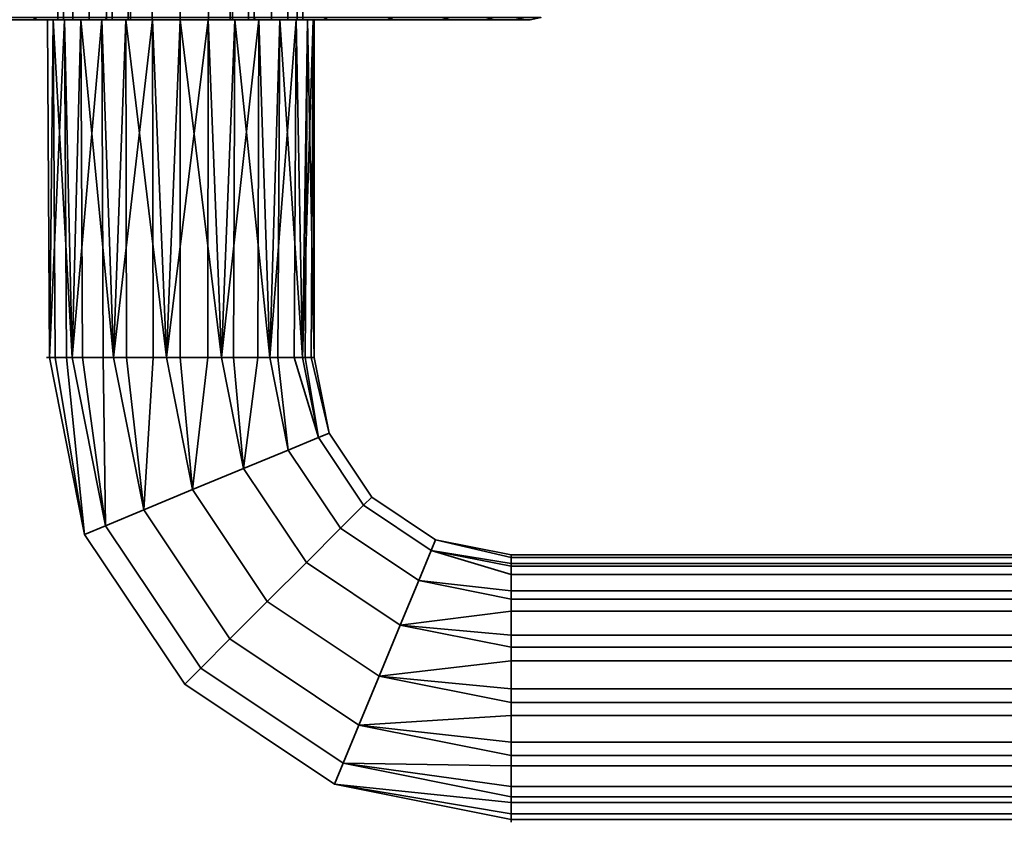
# Model space of a CAD drawing. Header units: millimetres. Extents: x -503 to 6703, y -110 to 249.
# Tile 1004 of 1056: x 4081 to 4151, y -110 to -54. Entities that reach past the tile are written whole.
import ezdxf

# ---------------------------------------------------------------- set-up
doc = ezdxf.new("R2010")
doc.units = ezdxf.units.MM
doc.layers.add('152', color=7, linetype='Continuous', true_color=0xffffff)

# ---------------------------------------------------------------- blocks, each defined once
blk = doc.blocks.new('UG_SURFACE_313')
at = {"layer": '152', "color": 35, "linetype": 'Continuous', "lineweight": 35}
for points in [[(4083.289, -43.5, 1031.173), (4083.289, -53.5, 1031.173), (4084.368, -53.5, 1027.721), (4084.368, -43.5, 1027.721)], [(4083.699, -43.5, 1034.767), (4083.699, -53.5, 1034.767), (4083.289, -53.5, 1031.173), (4083.289, -43.5, 1031.173)], [(4085.527, -43.5, 1037.888), (4085.527, -53.5, 1037.888), (4083.699, -53.5, 1034.767), (4083.699, -43.5, 1034.767)], [(4084.368, -43.5, 1027.721), (4084.368, -53.5, 1027.721), (4086.75, -53.5, 1025), (4086.75, -43.5, 1025)], [(4088.461, -43.5, 1040.002), (4088.461, -53.5, 1040.002), (4085.527, -53.5, 1037.888), (4085.527, -43.5, 1037.888)], [(4086.75, -43.5, 1025), (4086.75, -53.5, 1025), (4086.75, -53.5, 1012.5), (4086.75, -43.5, 1012.5)], [(4086.75, -43.5, 1012.5), (4086.75, -53.5, 1012.5), (4087.15, -53.5, 1010.491), (4087.15, -43.5, 1010.491)], [(4087.15, -43.5, 1010.491), (4087.15, -53.5, 1010.491), (4088.288, -53.5, 1008.788), (4088.288, -43.5, 1008.788)], [(4088.288, -43.5, 1008.788), (4088.288, -53.5, 1008.788), (4089.991, -53.5, 1007.65), (4089.991, -43.5, 1007.65)], [(4092, -43.5, 1040.75), (4092, -53.5, 1040.75), (4088.461, -53.5, 1040.002), (4088.461, -43.5, 1040.002)], [(4089.991, -43.5, 1007.65), (4089.991, -53.5, 1007.65), (4092, -53.5, 1007.25), (4092, -43.5, 1007.25)], [(4095.539, -43.5, 1040.002), (4095.539, -53.5, 1040.002), (4092, -53.5, 1040.75), (4092, -43.5, 1040.75)], [(4092, -43.5, 1007.25), (4092, -53.5, 1007.25), (4094.009, -53.5, 1007.65), (4094.009, -43.5, 1007.65)], [(4094.009, -43.5, 1007.65), (4094.009, -53.5, 1007.65), (4095.712, -53.5, 1008.788), (4095.712, -43.5, 1008.788)], [(4098.473, -43.5, 1037.888), (4098.473, -53.5, 1037.888), (4095.539, -53.5, 1040.002), (4095.539, -43.5, 1040.002)], [(4095.712, -43.5, 1008.788), (4095.712, -53.5, 1008.788), (4096.85, -53.5, 1010.491), (4096.85, -43.5, 1010.491)], [(4096.85, -43.5, 1010.491), (4096.85, -53.5, 1010.491), (4097.25, -53.5, 1012.5), (4097.25, -43.5, 1012.5)], [(4097.25, -43.5, 1025), (4097.25, -53.5, 1025), (4099.632, -53.5, 1027.721), (4099.632, -43.5, 1027.721)], [(4097.25, -43.5, 1012.5), (4097.25, -53.5, 1012.5), (4097.25, -53.5, 1025), (4097.25, -43.5, 1025)], [(4100.301, -43.5, 1034.767), (4100.301, -53.5, 1034.767), (4098.473, -53.5, 1037.888), (4098.473, -43.5, 1037.888)], [(4099.632, -43.5, 1027.721), (4099.632, -53.5, 1027.721), (4100.711, -53.5, 1031.173), (4100.711, -43.5, 1031.173)], [(4100.711, -43.5, 1031.173), (4100.711, -53.5, 1031.173), (4100.301, -53.5, 1034.767), (4100.301, -43.5, 1034.767)], [(4068.223, -53.5, 1111.725), (4067.137, -53.5, 1101.387), (4082.552, -53.5, 1103.007), (4082.965, -53.5, 1106.936)], [(4083.773, -53.5, 1099.25), (4082.552, -53.5, 1103.007), (4067.137, -53.5, 1101.387), (4070.349, -53.5, 1091.5)], [(4070.349, -53.5, 1036.5), (4067.137, -53.5, 1026.613), (4083.289, -53.5, 1031.173), (4083.699, -53.5, 1034.767)], [(4084.368, -53.5, 1027.721), (4083.289, -53.5, 1031.173), (4067.137, -53.5, 1026.613), (4068.223, -53.5, 1016.275)], [(4082.965, -53.5, 1106.936), (4084.94, -53.5, 1110.357), (4073.421, -53.5, 1120.728), (4068.223, -53.5, 1111.725)], [(4068.223, -53.5, 1016.275), (4073.421, -53.5, 1007.272), (4086.75, -53.5, 1012.5), (4086.75, -53.5, 1025)], [(4086.75, -53.5, 1025), (4084.368, -53.5, 1027.721), (4068.223, -53.5, 1016.275)], [(4070.349, -53.5, 1091.5), (4077.305, -53.5, 1083.775), (4086.416, -53.5, 1096.314), (4083.773, -53.5, 1099.25)], [(4083.699, -53.5, 1034.767), (4085.527, -53.5, 1037.888), (4077.305, -53.5, 1044.225), (4070.349, -53.5, 1036.5)], [(4081.831, -53.5, 1001.161), (4073.421, -53.5, 1007.272), (4072.853, -53.348, 1006.76), (4081.52, -53.348, 1000.462)], [(4081.52, -53.348, 1127.538), (4072.853, -53.348, 1121.24), (4073.421, -53.5, 1120.728), (4081.831, -53.5, 1126.839)], [(4084.94, -53.5, 1110.357), (4088.136, -53.5, 1112.679), (4081.831, -53.5, 1126.839), (4073.421, -53.5, 1120.728)], [(4073.421, -53.5, 1007.272), (4087.15, -53.5, 1010.491), (4086.75, -53.5, 1012.5)], [(4073.421, -53.5, 1007.272), (4081.831, -53.5, 1001.161), (4088.288, -53.5, 1008.788), (4087.15, -53.5, 1010.491)], [(4077.305, -53.5, 1044.225), (4086.802, -53.5, 1048.454), (4086.643, -53.348, 1049.202), (4076.856, -53.348, 1044.845)], [(4076.856, -53.348, 1083.155), (4086.643, -53.348, 1078.798), (4086.802, -53.5, 1079.546), (4077.305, -53.5, 1083.775)], [(4090.025, -53.5, 1094.708), (4086.416, -53.5, 1096.314), (4077.305, -53.5, 1083.775), (4086.802, -53.5, 1079.546)], [(4086.802, -53.5, 1048.454), (4077.305, -53.5, 1044.225), (4085.527, -53.5, 1037.888), (4088.461, -53.5, 1040.002)], [(4092, -53.5, 999), (4081.831, -53.5, 1001.161), (4081.52, -53.348, 1000.462), (4092, -53.348, 998.235)], [(4092, -53.348, 1129.765), (4081.52, -53.348, 1127.538), (4081.831, -53.5, 1126.839), (4092, -53.5, 1129)], [(4092, -53.5, 1129), (4081.831, -53.5, 1126.839), (4088.136, -53.5, 1112.679), (4092, -53.5, 1113.5)], [(4081.831, -53.5, 1001.161), (4089.991, -53.5, 1007.65), (4088.288, -53.5, 1008.788)], [(4081.831, -53.5, 1001.161), (4092, -53.5, 999), (4092, -53.5, 1007.25), (4089.991, -53.5, 1007.65)], [(4082.707, -77.5, 1102.025), (4082.552, -53.5, 1103.007), (4083.773, -53.5, 1099.25)], [(4082.552, -53.5, 1103.007), (4082.707, -77.5, 1103.007), (4082.707, -77.5, 1105.975)], [(4082.707, -77.5, 1105.975), (4082.965, -53.5, 1106.936), (4082.552, -53.5, 1103.007)], [(4082.707, -77.5, 1102.025), (4082.707, -77.5, 1103.007), (4082.552, -53.5, 1103.007)], [(4083.773, -53.5, 1099.25), (4083.915, -77.5, 1099.313), (4082.707, -77.5, 1102.025)], [(4082.707, -77.5, 1105.975), (4083.107, -77.5, 1106.872), (4082.965, -53.5, 1106.936)], [(4082.965, -53.5, 1106.936), (4083.107, -77.5, 1106.872), (4084.314, -77.5, 1109.584)], [(4084.314, -77.5, 1109.584), (4084.94, -53.5, 1110.357), (4082.965, -53.5, 1106.936)], [(4084.314, -77.5, 1098.416), (4083.773, -53.5, 1099.25), (4086.416, -53.5, 1096.314)], [(4084.314, -77.5, 1098.416), (4083.915, -77.5, 1099.313), (4083.773, -53.5, 1099.25)], [(4086.416, -53.5, 1096.314), (4086.52, -77.5, 1096.43), (4084.314, -77.5, 1098.416)], [(4084.314, -77.5, 1109.584), (4085.044, -77.5, 1110.241), (4084.94, -53.5, 1110.357)], [(4084.94, -53.5, 1110.357), (4085.044, -77.5, 1110.241), (4087.25, -77.5, 1112.227)], [(4087.25, -77.5, 1112.227), (4088.136, -53.5, 1112.679), (4084.94, -53.5, 1110.357)], [(4087.25, -77.5, 1095.773), (4086.416, -53.5, 1096.314), (4090.025, -53.5, 1094.708)], [(4087.25, -77.5, 1095.773), (4086.52, -77.5, 1096.43), (4086.416, -53.5, 1096.314)], [(4086.802, -53.5, 1048.454), (4097.198, -53.5, 1048.454), (4097.357, -53.348, 1049.202), (4086.643, -53.348, 1049.202)], [(4086.643, -53.348, 1078.798), (4097.357, -53.348, 1078.798), (4097.198, -53.5, 1079.546), (4086.802, -53.5, 1079.546)], [(4086.802, -53.5, 1079.546), (4097.198, -53.5, 1079.546), (4093.975, -53.5, 1094.708), (4090.025, -53.5, 1094.708)], [(4088.461, -53.5, 1040.002), (4092, -53.5, 1040.75), (4097.198, -53.5, 1048.454), (4086.802, -53.5, 1048.454)], [(4090.025, -53.5, 1094.708), (4090.073, -77.5, 1094.856), (4087.25, -77.5, 1095.773)], [(4087.25, -77.5, 1112.227), (4088.184, -77.5, 1112.531), (4088.136, -53.5, 1112.679)], [(4088.136, -53.5, 1112.679), (4088.184, -77.5, 1112.531), (4091.007, -77.5, 1113.448)], [(4091.007, -77.5, 1113.448), (4092, -53.5, 1113.5), (4088.136, -53.5, 1112.679)], [(4091.007, -77.5, 1094.552), (4090.025, -53.5, 1094.708), (4093.975, -53.5, 1094.708)], [(4091.007, -77.5, 1094.552), (4090.073, -77.5, 1094.856), (4090.025, -53.5, 1094.708)], [(4093.975, -53.5, 1094.708), (4093.959, -77.5, 1094.862), (4091.007, -77.5, 1094.552)], [(4091.007, -77.5, 1113.448), (4091.984, -77.5, 1113.345), (4092, -53.5, 1113.5)], [(4092, -53.5, 1113.5), (4091.984, -77.5, 1113.345), (4094.936, -77.5, 1113.035)], [(4102.169, -53.5, 1001.161), (4092, -53.5, 999), (4092, -53.348, 998.235), (4102.48, -53.348, 1000.462)], [(4102.48, -53.348, 1127.538), (4092, -53.348, 1129.765), (4092, -53.5, 1129), (4102.169, -53.5, 1126.839)], [(4092, -53.5, 1113.5), (4095.864, -53.5, 1112.679), (4102.169, -53.5, 1126.839), (4092, -53.5, 1129)], [(4094.936, -77.5, 1113.035), (4095.864, -53.5, 1112.679), (4092, -53.5, 1113.5)], [(4097.198, -53.5, 1048.454), (4092, -53.5, 1040.75), (4095.539, -53.5, 1040.002)], [(4094.009, -53.5, 1007.65), (4092, -53.5, 1007.25), (4092, -53.5, 999), (4102.169, -53.5, 1001.161)], [(4094.936, -77.5, 1094.965), (4093.959, -77.5, 1094.862), (4093.975, -53.5, 1094.708)], [(4097.584, -53.5, 1096.314), (4093.975, -53.5, 1094.708), (4097.198, -53.5, 1079.546), (4106.695, -53.5, 1083.775)], [(4094.936, -77.5, 1094.965), (4093.975, -53.5, 1094.708), (4097.584, -53.5, 1096.314)], [(4095.712, -53.5, 1008.788), (4094.009, -53.5, 1007.65), (4102.169, -53.5, 1001.161)], [(4097.584, -53.5, 1096.314), (4097.506, -77.5, 1096.449), (4094.936, -77.5, 1094.965)], [(4094.936, -77.5, 1113.035), (4095.786, -77.5, 1112.544), (4095.864, -53.5, 1112.679)], [(4106.695, -53.5, 1044.225), (4097.198, -53.5, 1048.454), (4095.539, -53.5, 1040.002), (4098.473, -53.5, 1037.888)], [(4102.169, -53.5, 1001.161), (4110.579, -53.5, 1007.272), (4096.85, -53.5, 1010.491), (4095.712, -53.5, 1008.788)], [(4095.864, -53.5, 1112.679), (4095.786, -77.5, 1112.544), (4098.357, -77.5, 1111.06)], [(4110.579, -53.5, 1120.728), (4102.169, -53.5, 1126.839), (4095.864, -53.5, 1112.679), (4099.06, -53.5, 1110.357)], [(4098.357, -77.5, 1111.06), (4099.06, -53.5, 1110.357), (4095.864, -53.5, 1112.679)], [(4097.25, -53.5, 1012.5), (4096.85, -53.5, 1010.491), (4110.579, -53.5, 1007.272)], [(4097.198, -53.5, 1048.454), (4106.695, -53.5, 1044.225), (4107.144, -53.348, 1044.845), (4097.357, -53.348, 1049.202)], [(4097.357, -53.348, 1078.798), (4107.144, -53.348, 1083.155), (4106.695, -53.5, 1083.775), (4097.198, -53.5, 1079.546)], [(4115.777, -53.5, 1016.275), (4099.632, -53.5, 1027.721), (4097.25, -53.5, 1025)], [(4097.25, -53.5, 1025), (4097.25, -53.5, 1012.5), (4110.579, -53.5, 1007.272), (4115.777, -53.5, 1016.275)], [(4098.357, -77.5, 1096.94), (4097.506, -77.5, 1096.449), (4097.584, -53.5, 1096.314)], [(4100.227, -53.5, 1099.25), (4097.584, -53.5, 1096.314), (4106.695, -53.5, 1083.775), (4113.651, -53.5, 1091.5)], [(4098.357, -77.5, 1096.94), (4097.584, -53.5, 1096.314), (4100.227, -53.5, 1099.25)], [(4100.227, -53.5, 1099.25), (4100.101, -77.5, 1099.341), (4098.357, -77.5, 1096.94)], [(4098.357, -77.5, 1111.06), (4098.934, -77.5, 1110.265), (4099.06, -53.5, 1110.357)], [(4098.473, -53.5, 1037.888), (4100.301, -53.5, 1034.767), (4113.651, -53.5, 1036.5), (4106.695, -53.5, 1044.225)], [(4099.06, -53.5, 1110.357), (4098.934, -77.5, 1110.265), (4100.678, -77.5, 1107.864)], [(4115.777, -53.5, 1111.725), (4110.579, -53.5, 1120.728), (4099.06, -53.5, 1110.357), (4101.035, -53.5, 1106.936)], [(4100.678, -77.5, 1107.864), (4101.035, -53.5, 1106.936), (4099.06, -53.5, 1110.357)], [(4100.711, -53.5, 1031.173), (4099.632, -53.5, 1027.721), (4115.777, -53.5, 1016.275), (4116.863, -53.5, 1026.613)], [(4100.678, -77.5, 1100.136), (4100.101, -77.5, 1099.341), (4100.227, -53.5, 1099.25)], [(4101.448, -53.5, 1103.007), (4100.227, -53.5, 1099.25), (4113.651, -53.5, 1091.5), (4116.863, -53.5, 1101.387)], [(4100.678, -77.5, 1100.136), (4100.227, -53.5, 1099.25), (4101.448, -53.5, 1103.007)], [(4116.863, -53.5, 1026.613), (4113.651, -53.5, 1036.5), (4100.301, -53.5, 1034.767), (4100.711, -53.5, 1031.173)], [(4101.448, -53.5, 1103.007), (4101.296, -77.5, 1103.039), (4100.678, -77.5, 1100.136)], [(4100.678, -77.5, 1107.864), (4100.883, -77.5, 1106.903), (4101.035, -53.5, 1106.936)], [(4101.035, -53.5, 1106.936), (4100.883, -77.5, 1106.903), (4101.5, -77.5, 1104)], [(4116.863, -53.5, 1101.387), (4115.777, -53.5, 1111.725), (4101.035, -53.5, 1106.936), (4101.5, -53.5, 1104)], [(4101.5, -77.5, 1104), (4101.5, -53.5, 1104), (4101.035, -53.5, 1106.936)], [(4101.5, -77.5, 1104), (4101.296, -77.5, 1103.039), (4101.448, -53.5, 1103.007)], [(4101.5, -53.5, 1104), (4101.448, -53.5, 1103.007), (4116.863, -53.5, 1101.387)], [(4101.448, -53.5, 1103.007), (4101.5, -53.5, 1104), (4101.5, -77.5, 1104)], [(4110.579, -53.5, 1007.272), (4102.169, -53.5, 1001.161), (4102.48, -53.348, 1000.462), (4111.147, -53.348, 1006.76)], [(4111.147, -53.348, 1121.24), (4102.48, -53.348, 1127.538), (4102.169, -53.5, 1126.839), (4110.579, -53.5, 1120.728)], [(4106.695, -53.5, 1044.225), (4113.651, -53.5, 1036.5), (4114.314, -53.348, 1036.883), (4107.144, -53.348, 1044.845)], [(4107.144, -53.348, 1083.155), (4114.314, -53.348, 1091.117), (4113.651, -53.5, 1091.5), (4106.695, -53.5, 1083.775)], [(4115.777, -53.5, 1016.275), (4110.579, -53.5, 1007.272), (4111.147, -53.348, 1006.76), (4116.504, -53.348, 1016.038)], [(4116.504, -53.348, 1111.962), (4111.147, -53.348, 1121.24), (4110.579, -53.5, 1120.728), (4115.777, -53.5, 1111.725)], [(4113.651, -53.5, 1036.5), (4116.863, -53.5, 1026.613), (4117.624, -53.348, 1026.693), (4114.314, -53.348, 1036.883)], [(4114.314, -53.348, 1091.117), (4117.624, -53.348, 1101.307), (4116.863, -53.5, 1101.387), (4113.651, -53.5, 1091.5)], [(4116.863, -53.5, 1026.613), (4115.777, -53.5, 1016.275), (4116.504, -53.348, 1016.038), (4117.624, -53.348, 1026.693)], [(4117.624, -53.348, 1101.307), (4116.504, -53.348, 1111.962), (4115.777, -53.5, 1111.725), (4116.863, -53.5, 1101.387)], [(4085.204, -90.049, 1102.025), (4082.707, -77.5, 1102.025), (4083.915, -77.5, 1099.313)], [(4085.204, -90.049, 1102.025), (4085.204, -90.049, 1105.975), (4082.707, -77.5, 1105.975), (4082.707, -77.5, 1103.007)], [(4083.107, -77.5, 1106.872), (4082.707, -77.5, 1105.975), (4085.204, -90.049, 1105.975)], [(4082.707, -77.5, 1103.007), (4082.707, -77.5, 1102.025), (4085.204, -90.049, 1102.025)], [(4085.204, -90.049, 1105.975), (4086.688, -89.434, 1109.584), (4084.314, -77.5, 1109.584), (4083.107, -77.5, 1106.872)], [(4083.915, -77.5, 1099.313), (4084.314, -77.5, 1098.416), (4086.688, -89.434, 1098.416), (4085.204, -90.049, 1102.025)], [(4086.688, -89.434, 1098.416), (4084.314, -77.5, 1098.416), (4086.52, -77.5, 1096.43)], [(4085.044, -77.5, 1110.241), (4084.314, -77.5, 1109.584), (4086.688, -89.434, 1109.584)], [(4086.688, -89.434, 1109.584), (4089.4, -88.311, 1112.227), (4087.25, -77.5, 1112.227), (4085.044, -77.5, 1110.241)], [(4086.52, -77.5, 1096.43), (4087.25, -77.5, 1095.773), (4089.4, -88.311, 1095.773), (4086.688, -89.434, 1098.416)], [(4089.4, -88.311, 1095.773), (4087.25, -77.5, 1095.773), (4090.073, -77.5, 1094.856)], [(4088.184, -77.5, 1112.531), (4087.25, -77.5, 1112.227), (4089.4, -88.311, 1112.227)], [(4089.4, -88.311, 1112.227), (4092.871, -86.873, 1113.448), (4091.007, -77.5, 1113.448), (4088.184, -77.5, 1112.531)], [(4090.073, -77.5, 1094.856), (4091.007, -77.5, 1094.552), (4092.871, -86.873, 1094.552), (4089.4, -88.311, 1095.773)], [(4092.871, -86.873, 1094.552), (4091.007, -77.5, 1094.552), (4093.959, -77.5, 1094.862)], [(4091.984, -77.5, 1113.345), (4091.007, -77.5, 1113.448), (4092.871, -86.873, 1113.448)], [(4092.871, -86.873, 1113.448), (4096.501, -85.37, 1113.035), (4094.936, -77.5, 1113.035), (4091.984, -77.5, 1113.345)], [(4093.959, -77.5, 1094.862), (4094.936, -77.5, 1094.965), (4096.501, -85.37, 1094.965), (4092.871, -86.873, 1094.552)], [(4096.501, -85.37, 1094.965), (4094.936, -77.5, 1094.965), (4097.506, -77.5, 1096.449)], [(4095.786, -77.5, 1112.544), (4094.936, -77.5, 1113.035), (4096.501, -85.37, 1113.035)], [(4096.501, -85.37, 1113.035), (4099.662, -84.06, 1111.06), (4098.357, -77.5, 1111.06), (4095.786, -77.5, 1112.544)], [(4097.506, -77.5, 1096.449), (4098.357, -77.5, 1096.94), (4099.662, -84.06, 1096.94), (4096.501, -85.37, 1094.965)], [(4101.807, -83.172, 1100.136), (4099.662, -84.06, 1096.94), (4098.357, -77.5, 1096.94), (4100.101, -77.5, 1099.341)], [(4098.934, -77.5, 1110.265), (4098.357, -77.5, 1111.06), (4099.662, -84.06, 1111.06)], [(4099.662, -84.06, 1111.06), (4101.807, -83.172, 1107.864), (4100.678, -77.5, 1107.864), (4098.934, -77.5, 1110.265)], [(4100.101, -77.5, 1099.341), (4100.678, -77.5, 1100.136), (4101.807, -83.172, 1100.136)], [(4102.566, -82.858, 1104), (4101.807, -83.172, 1100.136), (4100.678, -77.5, 1100.136), (4101.296, -77.5, 1103.039)], [(4100.883, -77.5, 1106.903), (4100.678, -77.5, 1107.864), (4101.807, -83.172, 1107.864)], [(4101.807, -83.172, 1107.864), (4102.566, -82.858, 1104), (4101.5, -77.5, 1104), (4100.883, -77.5, 1106.903)], [(4101.296, -77.5, 1103.039), (4101.5, -77.5, 1104), (4102.566, -82.858, 1104)], [(4105.02, -87.98, 1107.864), (4101.807, -83.172, 1107.864), (4099.662, -84.06, 1111.06), (4103.378, -89.622, 1111.06)], [(4103.378, -89.622, 1096.94), (4099.662, -84.06, 1096.94), (4101.807, -83.172, 1100.136), (4105.02, -87.98, 1100.136)], [(4105.6, -87.399, 1104), (4102.566, -82.858, 1104), (4101.807, -83.172, 1107.864), (4105.02, -87.98, 1107.864)], [(4105.02, -87.98, 1100.136), (4101.807, -83.172, 1100.136), (4102.566, -82.858, 1104), (4105.6, -87.399, 1104)], [(4103.378, -89.622, 1111.06), (4099.662, -84.06, 1111.06), (4096.501, -85.37, 1113.035), (4100.959, -92.041, 1113.035)], [(4100.959, -92.041, 1094.965), (4096.501, -85.37, 1094.965), (4099.662, -84.06, 1096.94), (4103.378, -89.622, 1096.94)], [(4100.959, -92.041, 1113.035), (4096.501, -85.37, 1113.035), (4092.871, -86.873, 1113.448), (4098.181, -94.819, 1113.448)], [(4098.181, -94.819, 1094.552), (4092.871, -86.873, 1094.552), (4096.501, -85.37, 1094.965), (4100.959, -92.041, 1094.965)], [(4098.181, -94.819, 1113.448), (4092.871, -86.873, 1113.448), (4089.4, -88.311, 1112.227), (4095.524, -97.476, 1112.227)], [(4095.524, -97.476, 1095.773), (4089.4, -88.311, 1095.773), (4092.871, -86.873, 1094.552), (4098.181, -94.819, 1094.552)], [(4110.142, -90.434, 1104), (4105.6, -87.399, 1104), (4105.02, -87.98, 1107.864), (4109.828, -91.193, 1107.864)], [(4109.828, -91.193, 1100.136), (4105.02, -87.98, 1100.136), (4105.6, -87.399, 1104), (4110.142, -90.434, 1104)], [(4109.828, -91.193, 1107.864), (4105.02, -87.98, 1107.864), (4103.378, -89.622, 1111.06), (4108.94, -93.338, 1111.06)], [(4108.94, -93.338, 1096.94), (4103.378, -89.622, 1096.94), (4105.02, -87.98, 1100.136), (4109.828, -91.193, 1100.136)], [(4095.524, -97.476, 1112.227), (4089.4, -88.311, 1112.227), (4086.688, -89.434, 1109.584), (4093.449, -99.552, 1109.584)], [(4093.449, -99.552, 1098.416), (4086.688, -89.434, 1098.416), (4089.4, -88.311, 1095.773), (4095.524, -97.476, 1095.773)], [(4093.449, -99.552, 1109.584), (4086.688, -89.434, 1109.584), (4085.204, -90.049, 1105.975), (4092.312, -100.688, 1105.975)], [(4092.312, -100.688, 1102.025), (4085.204, -90.049, 1102.025), (4086.688, -89.434, 1098.416), (4093.449, -99.552, 1098.416)], [(4092.312, -100.688, 1105.975), (4085.204, -90.049, 1105.975), (4085.204, -90.049, 1102.025), (4092.312, -100.688, 1102.025)], [(4108.94, -93.338, 1111.06), (4103.378, -89.622, 1111.06), (4100.959, -92.041, 1113.035), (4107.63, -96.499, 1113.035)], [(4107.63, -96.499, 1094.965), (4100.959, -92.041, 1094.965), (4103.378, -89.622, 1096.94), (4108.94, -93.338, 1096.94)], [(4109.828, -91.193, 1100.136), (4110.142, -90.434, 1104), (4115.5, -91.5, 1104), (4115.5, -92.117, 1101.097)], [(4110.142, -90.434, 1104), (4109.828, -91.193, 1107.864), (4115.5, -92.321, 1107.864), (4115.5, -91.704, 1104.961)], [(4115.5, -91.704, 1104.961), (4115.5, -91.5, 1104), (4110.142, -90.434, 1104)], [(4108.94, -93.338, 1096.94), (4109.828, -91.193, 1100.136), (4115.5, -92.321, 1100.136), (4115.5, -94.066, 1097.735)], [(4109.828, -91.193, 1107.864), (4108.94, -93.338, 1111.06), (4115.5, -94.643, 1111.06), (4115.5, -92.899, 1108.659)], [(4115.5, -92.899, 1108.659), (4115.5, -92.321, 1107.864), (4109.828, -91.193, 1107.864)], [(4115.5, -92.117, 1101.097), (4115.5, -92.321, 1100.136), (4109.828, -91.193, 1100.136)], [(4188.5, -91.5, 1104), (4188.5, -92.117, 1101.097), (4115.5, -92.117, 1101.097), (4115.5, -91.5, 1104)], [(4115.5, -91.5, 1104), (4115.5, -91.704, 1104.961), (4188.5, -91.704, 1104.961), (4188.5, -91.5, 1104)], [(4107.63, -96.499, 1113.035), (4100.959, -92.041, 1113.035), (4098.181, -94.819, 1113.448), (4106.127, -100.129, 1113.448)], [(4106.127, -100.129, 1094.552), (4098.181, -94.819, 1094.552), (4100.959, -92.041, 1094.965), (4107.63, -96.499, 1094.965)], [(4188.5, -92.321, 1107.864), (4188.5, -91.704, 1104.961), (4115.5, -91.704, 1104.961), (4115.5, -92.321, 1107.864)], [(4115.5, -92.321, 1100.136), (4115.5, -92.117, 1101.097), (4188.5, -92.117, 1101.097), (4188.5, -92.321, 1100.136)], [(4188.5, -92.321, 1100.136), (4188.5, -94.066, 1097.735), (4115.5, -94.066, 1097.735), (4115.5, -92.321, 1100.136)], [(4115.5, -92.321, 1107.864), (4115.5, -92.899, 1108.659), (4188.5, -92.899, 1108.659), (4188.5, -92.321, 1107.864)], [(4188.5, -94.643, 1111.06), (4188.5, -92.899, 1108.659), (4115.5, -92.899, 1108.659), (4115.5, -94.643, 1111.06)], [(4107.63, -96.499, 1094.965), (4108.94, -93.338, 1096.94), (4115.5, -94.643, 1096.94), (4115.5, -97.214, 1095.456)], [(4115.5, -95.494, 1111.551), (4115.5, -94.643, 1111.06), (4108.94, -93.338, 1111.06), (4107.63, -96.499, 1113.035)], [(4115.5, -94.066, 1097.735), (4115.5, -94.643, 1096.94), (4108.94, -93.338, 1096.94)], [(4115.5, -94.643, 1096.94), (4115.5, -94.066, 1097.735), (4188.5, -94.066, 1097.735), (4188.5, -94.643, 1096.94)], [(4106.127, -100.129, 1113.448), (4098.181, -94.819, 1113.448), (4095.524, -97.476, 1112.227), (4104.689, -103.6, 1112.227)], [(4104.689, -103.6, 1095.773), (4095.524, -97.476, 1095.773), (4098.181, -94.819, 1094.552), (4106.127, -100.129, 1094.552)], [(4188.5, -94.643, 1096.94), (4188.5, -97.214, 1095.456), (4115.5, -97.214, 1095.456), (4115.5, -94.643, 1096.94)], [(4115.5, -94.643, 1111.06), (4115.5, -95.494, 1111.551), (4188.5, -95.494, 1111.551), (4188.5, -94.643, 1111.06)], [(4107.63, -96.499, 1113.035), (4115.5, -98.064, 1113.035), (4115.5, -95.494, 1111.551)], [(4188.5, -98.064, 1113.035), (4188.5, -95.494, 1111.551), (4115.5, -95.494, 1111.551), (4115.5, -98.064, 1113.035)], [(4106.127, -100.129, 1094.552), (4107.63, -96.499, 1094.965), (4115.5, -98.064, 1094.965), (4115.5, -101.016, 1094.655)], [(4115.5, -99.041, 1113.138), (4115.5, -98.064, 1113.035), (4107.63, -96.499, 1113.035), (4106.127, -100.129, 1113.448)], [(4115.5, -97.214, 1095.456), (4115.5, -98.064, 1094.965), (4107.63, -96.499, 1094.965)], [(4115.5, -98.064, 1094.965), (4115.5, -97.214, 1095.456), (4188.5, -97.214, 1095.456), (4188.5, -98.064, 1094.965)], [(4104.689, -103.6, 1112.227), (4095.524, -97.476, 1112.227), (4093.449, -99.552, 1109.584), (4103.566, -106.312, 1109.584)], [(4103.566, -106.312, 1098.416), (4093.449, -99.552, 1098.416), (4095.524, -97.476, 1095.773), (4104.689, -103.6, 1095.773)], [(4188.5, -98.064, 1094.965), (4188.5, -101.016, 1094.655), (4115.5, -101.016, 1094.655), (4115.5, -98.064, 1094.965)], [(4115.5, -98.064, 1113.035), (4115.5, -99.041, 1113.138), (4188.5, -99.041, 1113.138), (4188.5, -98.064, 1113.035)], [(4106.127, -100.129, 1113.448), (4115.5, -101.993, 1113.448), (4115.5, -99.041, 1113.138)], [(4188.5, -101.993, 1113.448), (4188.5, -99.041, 1113.138), (4115.5, -99.041, 1113.138), (4115.5, -101.993, 1113.448)], [(4103.566, -106.312, 1109.584), (4093.449, -99.552, 1109.584), (4092.312, -100.688, 1105.975), (4102.951, -107.796, 1105.975)], [(4102.951, -107.796, 1102.025), (4092.312, -100.688, 1102.025), (4093.449, -99.552, 1098.416), (4103.566, -106.312, 1098.416)], [(4102.951, -107.796, 1105.975), (4092.312, -100.688, 1105.975), (4092.312, -100.688, 1102.025), (4102.951, -107.796, 1102.025)], [(4104.689, -103.6, 1095.773), (4106.127, -100.129, 1094.552), (4115.5, -101.993, 1094.552), (4115.5, -104.816, 1095.469)], [(4115.5, -102.927, 1113.145), (4115.5, -101.993, 1113.448), (4106.127, -100.129, 1113.448), (4104.689, -103.6, 1112.227)], [(4115.5, -101.016, 1094.655), (4115.5, -101.993, 1094.552), (4106.127, -100.129, 1094.552)], [(4115.5, -101.993, 1094.552), (4115.5, -101.016, 1094.655), (4188.5, -101.016, 1094.655), (4188.5, -101.993, 1094.552)], [(4115.5, -101.993, 1113.448), (4115.5, -102.927, 1113.145), (4188.5, -102.927, 1113.145), (4188.5, -101.993, 1113.448)], [(4188.5, -101.993, 1094.552), (4188.5, -104.816, 1095.469), (4115.5, -104.816, 1095.469), (4115.5, -101.993, 1094.552)], [(4104.689, -103.6, 1112.227), (4115.5, -105.75, 1112.227), (4115.5, -102.927, 1113.145)], [(4188.5, -105.75, 1112.227), (4188.5, -102.927, 1113.145), (4115.5, -102.927, 1113.145), (4115.5, -105.75, 1112.227)], [(4103.566, -106.312, 1098.416), (4104.689, -103.6, 1095.773), (4115.5, -105.75, 1095.773), (4115.5, -107.956, 1097.759)], [(4115.5, -106.48, 1111.57), (4115.5, -105.75, 1112.227), (4104.689, -103.6, 1112.227), (4103.566, -106.312, 1109.584)], [(4115.5, -104.816, 1095.469), (4115.5, -105.75, 1095.773), (4104.689, -103.6, 1095.773)], [(4115.5, -105.75, 1095.773), (4115.5, -104.816, 1095.469), (4188.5, -104.816, 1095.469), (4188.5, -105.75, 1095.773)], [(4102.951, -107.796, 1102.025), (4103.566, -106.312, 1098.416), (4115.5, -108.686, 1098.416), (4115.5, -109.893, 1101.128)], [(4115.5, -109.085, 1108.687), (4115.5, -108.686, 1109.584), (4103.566, -106.312, 1109.584), (4102.951, -107.796, 1105.975)], [(4103.566, -106.312, 1109.584), (4115.5, -108.686, 1109.584), (4115.5, -106.48, 1111.57)], [(4115.5, -107.956, 1097.759), (4115.5, -108.686, 1098.416), (4103.566, -106.312, 1098.416)], [(4115.5, -105.75, 1112.227), (4115.5, -106.48, 1111.57), (4188.5, -106.48, 1111.57), (4188.5, -105.75, 1112.227)], [(4188.5, -105.75, 1095.773), (4188.5, -107.956, 1097.759), (4115.5, -107.956, 1097.759), (4115.5, -105.75, 1095.773)], [(4188.5, -108.686, 1109.584), (4188.5, -106.48, 1111.57), (4115.5, -106.48, 1111.57), (4115.5, -108.686, 1109.584)], [(4102.951, -107.796, 1105.975), (4102.951, -107.796, 1102.025), (4115.5, -110.292, 1102.025), (4115.5, -110.292, 1104.993)], [(4102.951, -107.796, 1105.975), (4115.5, -110.292, 1105.975), (4115.5, -109.085, 1108.687)], [(4115.5, -110.292, 1104.993), (4115.5, -110.292, 1105.975), (4102.951, -107.796, 1105.975)], [(4115.5, -109.893, 1101.128), (4115.5, -110.292, 1102.025), (4102.951, -107.796, 1102.025)], [(4115.5, -108.686, 1098.416), (4115.5, -107.956, 1097.759), (4188.5, -107.956, 1097.759), (4188.5, -108.686, 1098.416)], [(4188.5, -108.686, 1098.416), (4188.5, -109.893, 1101.128), (4115.5, -109.893, 1101.128), (4115.5, -108.686, 1098.416)], [(4115.5, -108.686, 1109.584), (4115.5, -109.085, 1108.687), (4188.5, -109.085, 1108.687), (4188.5, -108.686, 1109.584)], [(4188.5, -110.292, 1105.975), (4188.5, -109.085, 1108.687), (4115.5, -109.085, 1108.687), (4115.5, -110.292, 1105.975)], [(4115.5, -110.292, 1102.025), (4115.5, -109.893, 1101.128), (4188.5, -109.893, 1101.128), (4188.5, -110.292, 1102.025)], [(4188.5, -110.292, 1102.025), (4188.5, -110.292, 1104.993), (4115.5, -110.292, 1104.993), (4115.5, -110.292, 1102.025)], [(4115.5, -110.292, 1105.975), (4115.5, -110.292, 1104.993), (4188.5, -110.292, 1104.993), (4188.5, -110.292, 1105.975)]]:
    blk.add_3dface(points, dxfattribs=at)

msp = doc.modelspace()

# ---------------------------------------------------------------- linework, layer by layer
at = {"layer": '152', "color": 251, "linetype": 'Continuous', "lineweight": -3, "true_color": 0x636466, "extrusion": (0, -1, 0)}
msp.add_circle((4092, 1104, 77.5), 9.5, dxfattribs=at)
at = {"layer": '152', "color": 251, "linetype": 'Continuous', "lineweight": -3, "true_color": 0x636466, "extrusion": (1, 0, 0)}
msp.add_circle((-101, 1104, 4115.5), 9.5, dxfattribs=at)

# ---------------------------------------------------------------- block references
at = {"layer": '152', "color": 251, "linetype": 'Continuous', "lineweight": -3, "true_color": 0x636466}
msp.add_blockref('UG_SURFACE_313', (0, 0), dxfattribs=at)

doc.saveas('drawing.dxf')
